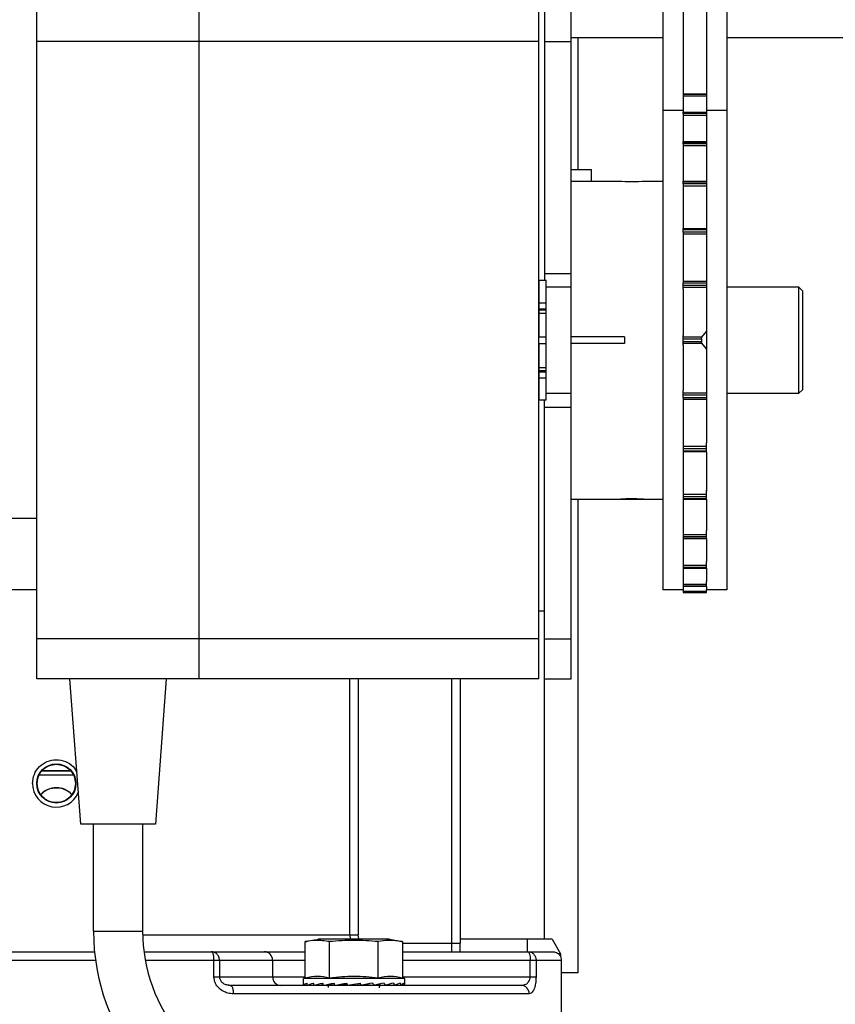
# Model space of a CAD drawing. Header units: inches. Extents: x 170 to 312, y 215 to 248.
# Tile 467 of 529: x 280.592 to 280.83, y 224.263 to 224.551. Entities that reach past the tile are written whole.
import ezdxf

# ---------------------------------------------------------------- set-up
doc = ezdxf.new("R2010")
doc.units = ezdxf.units.IN
doc.header["$LTSCALE"] = 0.25
doc.header["$MEASUREMENT"] = 0
doc.layers.add('ANNOTATIONS', color=1, linetype='Continuous')
doc.layers.add('MOTOR RH', color=7, linetype='Continuous')
doc.styles.add('ARIAL', font='arial.ttf', dxfattribs={"height": 0.09375})
doc.dimstyles.new('STANDARD$0', dxfattribs={"dimtxt": 0.09375, "dimasz": 0.09375, "dimexe": 0.03125, "dimexo": 0.046875, "dimgap": 0.09, "dimtad": 0, "dimtih": 1, "dimtoh": 1, "dimdec": 4, "dimzin": 0, "dimdsep": 46, "dimtxsty": 'ARIAL', "dimcen": 0.09, "dimadec": 0, "dimazin": 0, "dimtfac": 1, "dimtdec": 4, "dimtofl": 0, "dimtmove": 0, "dimatfit": 1, "dimfxl": 1, "dimtolj": 1, "dimtzin": 0, "dimarcsym": 0})

# ---------------------------------------------------------------- blocks, each defined once
blk = doc.blocks.new('*D226')
at = {"layer": 'ANNOTATIONS', "color": 0, "lineweight": -2, "transparency": 16777216}
for p, q in [((279.8725205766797, 223.8186622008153), (279.8725205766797, 225.2665192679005)), ((280.9577080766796, 224.6654394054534), (280.9577080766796, 225.2665192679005)), ((279.9662705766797, 225.2352692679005), (280.1797344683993, 225.2352692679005)), ((280.8639580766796, 225.2352692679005), (280.7499544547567, 225.2352692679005))]:
    blk.add_line(p, q, dxfattribs=at)
at = {"layer": 'ANNOTATIONS', "color": 0, "transparency": 16777216}
for points in [[(279.9662705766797, 225.2508942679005), (279.9662705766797, 225.2196442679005), (279.8725205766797, 225.2352692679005)], [(280.8639580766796, 225.2508942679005), (280.8639580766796, 225.2196442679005), (280.9577080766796, 225.2352692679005)]]:
    blk.add_solid(points, dxfattribs=at)
at = {"layer": 'defpoints', "color": 0, "transparency": 16777216}
for p in [(279.8725205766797, 225.2352692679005), (280.9577080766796, 224.6185644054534), (279.8725205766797, 223.7717872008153)]:
    blk.add_point(p, dxfattribs=at)
at = {"layer": 'ANNOTATIONS', "color": 0, "transparency": 16777216, "insert": (280.464844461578, 225.2352692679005), "char_height": 0.09375, "attachment_point": 5, "style": 'ARIAL'}
blk.add_mtext('\\A1;16 1/8"', dxfattribs=at)
blk = doc.blocks.new('*D227')
at = {"layer": 'ANNOTATIONS', "color": 0, "lineweight": -2, "transparency": 16777216}
for p, q in [((279.8725205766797, 223.8186622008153), (279.8725205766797, 225.5464032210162)), ((281.1925573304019, 225.1001155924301), (281.1925573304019, 225.5464032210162)), ((279.9662705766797, 225.5151532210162), (280.2474289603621, 225.5151532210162)), ((281.0988073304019, 225.5151532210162), (280.8176489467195, 225.5151532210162))]:
    blk.add_line(p, q, dxfattribs=at)
at = {"layer": 'ANNOTATIONS', "color": 0, "transparency": 16777216}
for points in [[(279.9662705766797, 225.5307782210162), (279.9662705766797, 225.4995282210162), (279.8725205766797, 225.5151532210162)], [(281.0988073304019, 225.5307782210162), (281.0988073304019, 225.4995282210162), (281.1925573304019, 225.5151532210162)]]:
    blk.add_solid(points, dxfattribs=at)
at = {"layer": 'defpoints', "color": 0, "transparency": 16777216}
for p in [(279.8725205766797, 225.5151532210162), (281.1925573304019, 225.0532405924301), (279.8725205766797, 223.7717872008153)]:
    blk.add_point(p, dxfattribs=at)
at = {"layer": 'ANNOTATIONS', "color": 0, "transparency": 16777216, "insert": (280.5325389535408, 225.5151532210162), "char_height": 0.09375, "attachment_point": 5, "style": 'ARIAL'}
blk.add_mtext('\\A1;18 1/2"', dxfattribs=at)

msp = doc.modelspace()

# ---------------------------------------------------------------- linework, layer by layer
at = {"layer": 'MOTOR RH'}
for p, q in [((280.7452333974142, 224.7934407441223), (280.7452333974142, 224.4743184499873)), ((280.7530458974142, 224.3577246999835), (280.7530458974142, 224.7340776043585)), ((280.7857546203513, 224.722724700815), (280.7857546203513, 224.5033078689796)), ((280.7926296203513, 224.722724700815), (280.7926296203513, 224.5033078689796)), ((280.7985671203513, 224.722724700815), (280.7985671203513, 224.3837491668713)), ((280.7798171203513, 224.668803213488), (280.7798171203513, 224.3837491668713)), ((280.5968249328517, 224.3577246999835), (280.5968249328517, 224.5558496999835)), ((280.6443249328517, 224.3577246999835), (280.6443249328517, 224.5558496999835)), ((280.7435749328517, 224.3577246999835), (280.7435749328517, 224.5558496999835)), ((280.7798171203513, 224.5452247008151), (280.7530458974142, 224.5452247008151)), ((280.7549580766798, 224.5452247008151), (280.7549580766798, 224.5067463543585)), ((280.9538018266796, 224.5452247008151), (280.7985671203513, 224.5452247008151)), ((280.7435749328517, 224.5441309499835), (280.5968249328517, 224.5441309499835)), ((280.7452333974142, 224.5441309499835), (280.7530458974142, 224.5441309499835)), ((280.7857546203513, 224.5288594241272), (280.7926296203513, 224.5288594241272)), ((280.7857546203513, 224.528847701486), (280.7926296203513, 224.528847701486)), ((280.7926296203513, 224.5286605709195), (280.7857546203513, 224.5286605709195)), ((280.7857546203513, 224.5282767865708), (280.7926296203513, 224.5282767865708)), ((280.7798171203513, 224.5240769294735), (280.7857546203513, 224.5240769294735)), ((280.7857476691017, 224.5231122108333), (280.7857476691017, 224.523477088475)), ((280.7857546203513, 224.5235246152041), (280.7926296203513, 224.5235246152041)), ((280.7857546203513, 224.523477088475), (280.7926296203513, 224.523477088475)), ((280.7926296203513, 224.5231122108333), (280.7857546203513, 224.5231122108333)), ((280.7857546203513, 224.5226555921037), (280.7926296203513, 224.5226555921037)), ((280.7926296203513, 224.5240769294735), (280.7985671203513, 224.5240769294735)), ((280.7926374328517, 224.523477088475), (280.7926374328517, 224.5231122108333)), ((280.7857476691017, 224.5148679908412), (280.7926374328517, 224.5148679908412)), ((280.7857476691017, 224.5142380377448), (280.7857476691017, 224.5148679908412)), ((280.7857476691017, 224.5147623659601), (280.7926374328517, 224.5147623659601)), ((280.7926374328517, 224.5142380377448), (280.7857476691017, 224.5142380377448)), ((280.7857476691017, 224.5142380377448), (280.7857476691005, 224.5137314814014)), ((280.7857476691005, 224.5137314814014), (280.7926374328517, 224.5137314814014)), ((280.7857476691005, 224.5137314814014), (280.7857476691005, 224.5137078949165)), ((280.7926374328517, 224.5148679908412), (280.7926374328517, 224.5137078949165)), ((280.7530458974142, 224.5067463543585), (280.7589833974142, 224.5067463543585)), ((280.7589833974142, 224.5033546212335), (280.7589833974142, 224.5067463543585)), ((280.7530458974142, 224.5033546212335), (280.7668755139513, 224.5033546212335)), ((280.7746396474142, 224.5033546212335), (280.7798171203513, 224.5033546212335)), ((280.7857476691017, 224.5033236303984), (280.7926374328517, 224.5033236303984)), ((280.7857476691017, 224.5024830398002), (280.7857476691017, 224.5033236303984)), ((280.7857476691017, 224.5031405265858), (280.7926374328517, 224.5031405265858)), ((280.7926374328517, 224.5024830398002), (280.7857476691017, 224.5024830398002)), ((280.7857476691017, 224.5024830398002), (280.7857476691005, 224.5019519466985)), ((280.7857476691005, 224.5019519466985), (280.7926374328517, 224.5019519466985)), ((280.7857476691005, 224.5019519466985), (280.7857476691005, 224.5015900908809)), ((280.7857546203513, 224.5015900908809), (280.7857546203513, 224.4894702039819)), ((280.7926296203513, 224.5015900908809), (280.7926296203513, 224.4894702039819)), ((280.7926374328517, 224.5033236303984), (280.7926374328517, 224.5015900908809)), ((280.7857476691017, 224.4894704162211), (280.7926374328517, 224.4894704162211)), ((280.7857476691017, 224.4884366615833), (280.7857476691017, 224.4894704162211)), ((280.7857476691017, 224.4891943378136), (280.7926374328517, 224.4891943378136)), ((280.7926374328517, 224.4884366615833), (280.7857476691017, 224.4884366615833)), ((280.7857476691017, 224.4884366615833), (280.7857476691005, 224.4879076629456)), ((280.7857476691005, 224.4879076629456), (280.7926374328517, 224.4879076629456)), ((280.7857476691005, 224.4879076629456), (280.7857476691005, 224.48733276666)), ((280.7857546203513, 224.48733276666), (280.7857546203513, 224.474188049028)), ((280.7926296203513, 224.48733276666), (280.7926296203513, 224.474188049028)), ((280.7926374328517, 224.4894704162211), (280.7926374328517, 224.48733276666)), ((280.7452333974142, 224.4763184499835), (280.7530458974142, 224.4763184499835)), ((280.7436686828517, 224.4743184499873), (280.7457624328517, 224.4743184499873)), ((280.7436686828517, 224.4577871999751), (280.7436686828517, 224.4743184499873)), ((280.7457624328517, 224.4392559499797), (280.7457624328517, 224.4743184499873)), ((280.7857476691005, 224.474188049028), (280.7857476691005, 224.4739936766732)), ((280.7926374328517, 224.4739936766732), (280.7857476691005, 224.4739936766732)), ((280.7857476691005, 224.4739936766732), (280.7857476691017, 224.473623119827)), ((280.7857476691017, 224.473623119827), (280.7926374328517, 224.473623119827)), ((280.7857476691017, 224.4716760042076), (280.7857476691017, 224.473623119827)), ((280.7926374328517, 224.4728032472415), (280.7857476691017, 224.4728032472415)), ((280.7926374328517, 224.474188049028), (280.7926374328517, 224.4716760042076)), ((280.7435749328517, 224.4714121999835), (280.7436686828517, 224.4714121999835)), ((280.7457624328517, 224.4724028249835), (280.7530458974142, 224.4724028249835)), ((280.7857476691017, 224.4723028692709), (280.7926374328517, 224.4723028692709)), ((280.7857546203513, 224.4716760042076), (280.7857546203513, 224.4581570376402)), ((280.7926296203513, 224.4716760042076), (280.7926296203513, 224.4421061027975)), ((280.7985671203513, 224.4724028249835), (280.8195124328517, 224.4724028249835)), ((280.8195124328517, 224.4724028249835), (280.8207624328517, 224.4711528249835)), ((280.8195124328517, 224.4724028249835), (280.8195124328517, 224.4411715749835)), ((280.8207624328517, 224.4424215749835), (280.8207624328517, 224.4711528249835)), ((280.7436686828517, 224.467743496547), (280.7457624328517, 224.467743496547)), ((280.7436686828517, 224.4659986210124), (280.7457624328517, 224.4659986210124)), ((280.7436686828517, 224.4656647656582), (280.7457624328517, 224.4656647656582)), ((280.7436686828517, 224.4647298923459), (280.7457624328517, 224.4647298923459)), ((280.7912689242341, 224.4576543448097), (280.7926374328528, 224.4593495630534)), ((280.7436686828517, 224.4577871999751), (280.7457624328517, 224.4577871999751)), ((280.7436686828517, 224.4557871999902), (280.7457624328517, 224.4557871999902)), ((280.7436686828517, 224.4392559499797), (280.7436686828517, 224.4557871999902)), ((280.7686708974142, 224.4577559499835), (280.7530458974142, 224.4577559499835)), ((280.7686708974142, 224.4558184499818), (280.7530458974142, 224.4558184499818)), ((280.7686708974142, 224.4577559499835), (280.7686708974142, 224.4558184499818)), ((280.7857476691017, 224.4554042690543), (280.7857476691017, 224.4581570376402)), ((280.7912689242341, 224.4576543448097), (280.7857476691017, 224.4576543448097)), ((280.7857476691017, 224.4572076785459), (280.7911641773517, 224.4572076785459)), ((280.7911641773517, 224.4563667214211), (280.7857476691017, 224.4563667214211)), ((280.7857476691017, 224.4559200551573), (280.7912689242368, 224.4559200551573)), ((280.7857546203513, 224.4554042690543), (280.7857546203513, 224.4421061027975)), ((280.7911641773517, 224.4572076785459), (280.7911641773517, 224.4563667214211)), ((280.7926374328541, 224.454224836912), (280.7912689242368, 224.4559200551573)), ((280.7436686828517, 224.4488445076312), (280.7457624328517, 224.4488445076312)), ((280.7436686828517, 224.4479096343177), (280.7457624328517, 224.4479096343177)), ((280.7436686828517, 224.4475757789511), (280.7457624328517, 224.4475757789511)), ((280.7436686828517, 224.44583090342), (280.7457624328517, 224.44583090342)), ((280.7436686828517, 224.4421621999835), (280.7435749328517, 224.4421621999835)), ((280.7530458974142, 224.4411715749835), (280.7457624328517, 224.4411715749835)), ((280.7857476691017, 224.4399512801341), (280.7857476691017, 224.4421061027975)), ((280.7926374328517, 224.441271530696), (280.7857476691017, 224.441271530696)), ((280.7926374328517, 224.4421061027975), (280.7926374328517, 224.4393075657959)), ((280.8195124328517, 224.4411715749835), (280.7985671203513, 224.4411715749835)), ((280.8207624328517, 224.4424215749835), (280.8195124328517, 224.4411715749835)), ((280.7457624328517, 224.4392559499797), (280.7436686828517, 224.4392559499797)), ((280.7452333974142, 224.2816297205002), (280.7452333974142, 224.4392559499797)), ((280.7857476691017, 224.4407711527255), (280.7926374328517, 224.4407711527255)), ((280.7926374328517, 224.4399512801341), (280.7857476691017, 224.4399512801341)), ((280.7857476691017, 224.4399512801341), (280.7857476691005, 224.439580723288)), ((280.7857476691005, 224.439580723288), (280.7926374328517, 224.439580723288)), ((280.7857476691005, 224.439580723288), (280.7857476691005, 224.4393075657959)), ((280.7857546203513, 224.4393075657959), (280.7857546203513, 224.4267832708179)), ((280.7926296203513, 224.4393075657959), (280.7926296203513, 224.4267832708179)), ((280.7452333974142, 224.4372559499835), (280.7530458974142, 224.4372559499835)), ((280.7857476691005, 224.4267832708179), (280.7857476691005, 224.4256667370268)), ((280.7926374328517, 224.4241039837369), (280.7926374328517, 224.4267832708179)), ((280.7926374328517, 224.4256667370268), (280.7857476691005, 224.4256667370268)), ((280.7857476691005, 224.4256667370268), (280.7857476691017, 224.4251377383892)), ((280.7857476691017, 224.4251377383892), (280.7926374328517, 224.4251377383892)), ((280.7857476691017, 224.4251377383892), (280.7857476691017, 224.4241039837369)), ((280.7926374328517, 224.4243800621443), (280.7857476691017, 224.4243800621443)), ((280.7926374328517, 224.4241039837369), (280.7857476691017, 224.4241039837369)), ((280.7857546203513, 224.4241041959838), (280.7857546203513, 224.412603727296)), ((280.7926296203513, 224.4241041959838), (280.7926296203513, 224.412603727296)), ((280.7857476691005, 224.4129083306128), (280.7857476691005, 224.4116224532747)), ((280.7926374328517, 224.4102507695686), (280.7926374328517, 224.4129083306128)), ((280.7668755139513, 224.4102197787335), (280.7530458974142, 224.4102197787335)), ((280.7549580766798, 224.4102197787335), (280.7549580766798, 224.2717872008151)), ((280.7742232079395, 224.4102197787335), (280.7672333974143, 224.4102197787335)), ((280.7798171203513, 224.4102197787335), (280.7746396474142, 224.4102197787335)), ((280.7926374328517, 224.4116224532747), (280.7857476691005, 224.4116224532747)), ((280.7857476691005, 224.4116224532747), (280.7857476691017, 224.411091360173)), ((280.7857476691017, 224.411091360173), (280.7926374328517, 224.411091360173)), ((280.7857476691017, 224.411091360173), (280.7857476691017, 224.4102507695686)), ((280.7926374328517, 224.4104338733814), (280.7857476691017, 224.4104338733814)), ((280.7926374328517, 224.4102507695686), (280.7857476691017, 224.4102507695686)), ((280.7857546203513, 224.4102665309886), (280.7857546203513, 224.4011462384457)), ((280.7926296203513, 224.4102665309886), (280.7926296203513, 224.4011462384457)), ((280.7857476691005, 224.4011462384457), (280.7857476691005, 224.3998429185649)), ((280.7926374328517, 224.3987064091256), (280.7926374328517, 224.4011462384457)), ((280.7926374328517, 224.3998429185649), (280.7857476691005, 224.3998429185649)), ((280.7857476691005, 224.3998429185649), (280.7857476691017, 224.3993363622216)), ((280.7857476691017, 224.3993363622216), (280.7926374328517, 224.3993363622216)), ((280.7857476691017, 224.3993363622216), (280.7857476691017, 224.3987064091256)), ((280.7926374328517, 224.3988120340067), (280.7857476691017, 224.3988120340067)), ((280.7926374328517, 224.3987064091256), (280.7857476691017, 224.3987064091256)), ((280.7857546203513, 224.3987616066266), (280.7857546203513, 224.3920799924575)), ((280.7926296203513, 224.3987616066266), (280.7926296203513, 224.3920799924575)), ((280.7857476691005, 224.3920799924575), (280.7857476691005, 224.3909188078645)), ((280.7926374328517, 224.3900497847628), (280.7926374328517, 224.3920799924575)), ((280.7926374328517, 224.3909188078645), (280.7857476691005, 224.3909188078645)), ((280.7857476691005, 224.3909188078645), (280.7857476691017, 224.3904621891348)), ((280.7857476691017, 224.3904621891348), (280.7926374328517, 224.3904621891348)), ((280.7857476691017, 224.3904621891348), (280.7857476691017, 224.3900497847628)), ((280.7926374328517, 224.390097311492), (280.7857476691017, 224.390097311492)), ((280.7926374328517, 224.3900497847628), (280.7857476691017, 224.3900497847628)), ((280.7857546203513, 224.3901663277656), (280.7857546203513, 224.3861830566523)), ((280.7926296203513, 224.3901663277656), (280.7926296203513, 224.3861830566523)), ((280.5968249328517, 224.3837458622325), (280.5459223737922, 224.3837458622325)), ((280.7857476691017, 224.3837491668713), (280.7798171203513, 224.3837491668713)), ((280.7857476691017, 224.3861830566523), (280.7857476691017, 224.3847149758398)), ((280.7926374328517, 224.385297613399), (280.7857476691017, 224.385297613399)), ((280.7857476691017, 224.3849138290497), (280.7926374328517, 224.3849138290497)), ((280.7926374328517, 224.384726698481), (280.7857476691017, 224.384726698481)), ((280.7926374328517, 224.3847149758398), (280.7857476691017, 224.3847149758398)), ((280.7857476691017, 224.3837922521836), (280.7857476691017, 224.3829694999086)), ((280.7857546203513, 224.3847149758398), (280.7857546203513, 224.3837922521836)), ((280.7926296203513, 224.3847149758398), (280.7926296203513, 224.3837922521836)), ((280.7926374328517, 224.3847149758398), (280.7926374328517, 224.3861830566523)), ((280.7926374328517, 224.3829694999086), (280.7926374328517, 224.3837922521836)), ((280.7985671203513, 224.3837491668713), (280.7926374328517, 224.3837491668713)), ((280.7926374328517, 224.3832612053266), (280.7857476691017, 224.3832612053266)), ((280.7857476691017, 224.3829694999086), (280.7926374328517, 224.3829694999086)), ((280.7926374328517, 224.3829683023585), (280.7857476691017, 224.3829683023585)), ((280.7435749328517, 224.3775958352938), (280.7452333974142, 224.3776247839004)), ((280.7435749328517, 224.3694434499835), (280.5968249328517, 224.3694434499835)), ((280.7452333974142, 224.3694434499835), (280.7530458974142, 224.3694434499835)), ((280.7435749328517, 224.3577246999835), (280.5968249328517, 224.3577246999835)), ((280.6096374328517, 224.3152246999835), (280.6065124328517, 224.3577246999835)), ((280.6346374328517, 224.3577246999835), (280.6315124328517, 224.3152246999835)), ((280.6883393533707, 224.2828600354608), (280.6883393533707, 224.3577246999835)), ((280.6907914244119, 224.3577246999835), (280.6907914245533, 224.2828600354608)), ((280.7181664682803, 224.2779387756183), (280.7181664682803, 224.3577246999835)), ((280.7206270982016, 224.3577246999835), (280.7206270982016, 224.2803994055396)), ((280.7452333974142, 224.3577246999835), (280.7530458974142, 224.3577246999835)), ((280.6067036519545, 224.3308420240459), (280.5982801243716, 224.3308421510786)), ((280.5983605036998, 224.3308426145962), (280.6025174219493, 224.3308425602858)), ((280.6025174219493, 224.3308425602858), (280.6067325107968, 224.3308424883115)), ((280.6315124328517, 224.3152246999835), (280.6096374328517, 224.3152246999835)), ((280.6133874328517, 224.2839746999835), (280.6133874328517, 224.3152246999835)), ((280.6277624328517, 224.3152246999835), (280.6277624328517, 224.2839746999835)), ((280.6133874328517, 224.2839746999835), (280.6277624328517, 224.2839746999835)), ((280.627775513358, 224.2828600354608), (280.6907914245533, 224.2828600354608)), ((280.6885881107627, 224.2815696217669), (280.6883393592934, 224.282860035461)), ((280.6753059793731, 224.2702140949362), (280.6753059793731, 224.2808873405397)), ((280.6999701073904, 224.2815696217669), (280.6790547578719, 224.2815696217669)), ((280.6824092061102, 224.2702140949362), (280.6824092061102, 224.2808873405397)), ((280.6966156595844, 224.2702140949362), (280.6966156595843, 224.2808873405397)), ((280.7037188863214, 224.2808873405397), (280.7037188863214, 224.2702140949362)), ((280.7037188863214, 224.2803994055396), (280.7206270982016, 224.2803994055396)), ((280.7474479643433, 224.2816297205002), (280.7206270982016, 224.2816297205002)), ((280.7403121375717, 224.2779387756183), (280.7403121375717, 224.2816297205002)), ((280.7474479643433, 224.2816297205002), (280.7499294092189, 224.2773317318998)), ((280.6478457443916, 224.2779387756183), (280.6633677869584, 224.2779387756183)), ((280.7037188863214, 224.2779387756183), (280.7404360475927, 224.2779387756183)), ((280.7499294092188, 224.2773317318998), (280.7493567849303, 224.2773317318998)), ((280.7499294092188, 224.2773317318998), (280.7498859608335, 224.2765026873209)), ((280.5564196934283, 224.2754781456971), (280.6139735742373, 224.2754781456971)), ((280.6285285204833, 224.2754781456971), (280.648614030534, 224.2754781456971)), ((280.648614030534, 224.2705568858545), (280.648614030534, 224.2754781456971)), ((280.6502225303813, 224.2754781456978), (280.6502225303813, 224.2705568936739)), ((280.6502225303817, 224.2754781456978), (280.6753059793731, 224.2754781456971)), ((280.6657445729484, 224.2754781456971), (280.6657445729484, 224.2705568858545)), ((280.7037188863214, 224.2754781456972), (280.7410729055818, 224.2754781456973)), ((280.7410729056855, 224.2705568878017), (280.7410729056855, 224.2754781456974)), ((280.7427736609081, 224.2754781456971), (280.7427736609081, 224.2705568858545)), ((280.7427736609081, 224.2754781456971), (280.7501546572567, 224.2754781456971)), ((280.7501546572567, 224.2754781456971), (280.7501546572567, 224.2594840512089)), ((280.7549580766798, 224.2717872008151), (280.7501546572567, 224.2717872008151)), ((280.648614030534, 224.2705568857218), (280.6753059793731, 224.2705568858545)), ((280.6528533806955, 224.2681413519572), (280.6537875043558, 224.2679244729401)), ((280.6528732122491, 224.2682239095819), (280.6534704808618, 224.2680962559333)), ((280.6747486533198, 224.2700647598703), (280.6753059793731, 224.2702140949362)), ((280.6747486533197, 224.2684422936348), (280.6747486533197, 224.2700647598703)), ((280.7042762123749, 224.2700647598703), (280.6747486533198, 224.2700647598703)), ((280.6748800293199, 224.2681102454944), (280.6758832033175, 224.2681541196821)), ((280.6758872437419, 224.2681102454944), (280.677810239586, 224.2681975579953)), ((280.6778229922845, 224.2681102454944), (280.6805292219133, 224.2682477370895)), ((280.6805553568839, 224.2681102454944), (280.6838525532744, 224.2683163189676)), ((280.6831132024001, 224.2682572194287), (280.6831824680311, 224.2682744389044)), ((280.6831597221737, 224.2682730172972), (280.6831132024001, 224.2682572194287)), ((280.6838981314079, 224.2681102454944), (280.6871561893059, 224.2684004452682)), ((280.6864256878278, 224.2682572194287), (280.6875405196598, 224.2684601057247)), ((280.6871561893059, 224.2684004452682), (280.6864256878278, 224.2682572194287)), ((280.6876235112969, 224.2681102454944), (280.6913233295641, 224.268760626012)), ((280.6905652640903, 224.2682572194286), (280.6914087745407, 224.2684004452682)), ((280.6913233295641, 224.268760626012), (280.6914776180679, 224.2681102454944)), ((280.6934139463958, 224.2684004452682), (280.6925991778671, 224.2682572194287)), ((280.6934015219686, 224.2684546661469), (280.6934139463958, 224.2684004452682)), ((280.6934139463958, 224.2684004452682), (280.6951978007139, 224.2681102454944)), ((280.6962247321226, 224.2683083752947), (280.6985305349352, 224.2681102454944)), ((280.6975094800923, 224.2681702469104), (280.6984695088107, 224.2681102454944)), ((280.6990234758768, 224.268220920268), (280.70120187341, 224.268110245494)), ((280.6991112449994, 224.2682410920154), (280.7012487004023, 224.2681102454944)), ((280.7015018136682, 224.2681845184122), (280.7031376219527, 224.2681102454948)), ((280.7015284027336, 224.2681925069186), (280.7031670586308, 224.2681102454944)), ((280.7032506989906, 224.2681493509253), (280.7041448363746, 224.2681102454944)), ((280.7032539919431, 224.2681509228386), (280.7041548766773, 224.2681102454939)), ((280.7037188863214, 224.2705568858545), (280.7427736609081, 224.2705568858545)), ((280.7037188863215, 224.2702140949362), (280.7042762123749, 224.2700647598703)), ((280.7042762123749, 224.2700647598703), (280.7042762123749, 224.2684422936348)), ((280.7384585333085, 224.2680962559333), (280.7389244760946, 224.2681711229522)), ((280.6537883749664, 224.2679234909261), (280.6534704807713, 224.2680962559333)), ((280.7407626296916, 224.2656356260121), (280.6543341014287, 224.2656356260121)), ((280.6748699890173, 224.2681102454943), (280.6748800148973, 224.2681106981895)), ((280.6758578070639, 224.2681102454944), (280.6758871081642, 224.2681117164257)), ((280.6777761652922, 224.2681102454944), (280.677822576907, 224.2681130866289)), ((280.6804943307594, 224.2681102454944), (280.6805543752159, 224.2681154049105))]:
    msp.add_line(p, q, dxfattribs=at)
at = {"layer": 'MOTOR RH', "flags": 128}
msp.add_lwpolyline([(280.6075169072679, 224.3296116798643), (280.6063501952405, 224.3296116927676), (280.6025174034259, 224.3296117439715), (280.5986846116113, 224.329611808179), (280.5974504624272, 224.3296118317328)], dxfattribs=at)
at = {"layer": 'MOTOR RH'}
msp.add_circle((280.6025168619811, 224.3271513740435), 0.005720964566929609, dxfattribs=at)
for centre, radius, start, end in [((280.7707335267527, 224.5498330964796), 0.04664232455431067, 265.255367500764, 274.803934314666), ((280.6025082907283, 224.327139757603), 0.006942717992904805, 179.9041336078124, 338.1325180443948), ((280.6025172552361, 224.3197691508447), 0.006151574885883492, 43.05197515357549, 137.11394036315), ((280.6752624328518, 224.2839746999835), 0.06187500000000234, 180, 258.935007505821), ((280.6752624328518, 224.2839746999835), 0.04750000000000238, 180, 258.935007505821), ((280.6633251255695, 224.2755193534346), 0.002419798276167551, 359.0242395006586, 88.98981489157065), ((280.6681640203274, 224.270515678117), 0.002419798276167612, 179.0242395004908, 268.9898148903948), ((280.7383776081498, 224.2657114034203), 0.002386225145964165, 358.1801986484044, 88.05652055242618)]:
    msp.add_arc(centre, radius, start, end, dxfattribs=at)
at = {"layer": 'MOTOR RH', "extrusion": (0, 0, -1)}
for centre, major_axis, ratio, start_param, end_param in [((280.6895124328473, 224.2684422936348), (-0.01476377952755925, 0), 0.1757871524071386, 6.154890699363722, 6.40615304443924), ((280.6895124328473, 224.2763941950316), (0, 0.06223454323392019), 0.2372280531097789, 4.578884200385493, 4.58942124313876), ((280.6895124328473, 224.2684422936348), (-0.01476331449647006, -0.0006915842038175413), 0.1694362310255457, 0.1414418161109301, 0.3927041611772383), ((280.6895124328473, 224.2763941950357), (-0.004031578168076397, 0.06222774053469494), 0.2282368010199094, 4.59367000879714, 4.604207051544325), ((280.6895124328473, 224.2684422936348), (-0.0147624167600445, -0.001328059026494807), 0.1510418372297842, 0.4088913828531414, 0.6601537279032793), ((280.6895124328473, 224.2684422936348), (-0.01476241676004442, 0.001328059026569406), 0.1510418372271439, 5.617704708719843, 5.649603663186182), ((280.6895124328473, 224.2763941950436), (-0.007699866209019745, 0.06221501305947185), 0.202473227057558, 4.603937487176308, 4.614474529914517), ((280.6895124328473, 224.2684422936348), (-0.01476201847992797, -0.001863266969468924), 0.1223802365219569, 0.672549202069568, 0.9238115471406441), ((280.6895124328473, 224.2684422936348), (-0.01476201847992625, 0.001863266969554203), 0.1223802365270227, 5.354046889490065, 5.404737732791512), ((280.6895124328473, 224.2763941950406), (-0.01072885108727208, 0.0622099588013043), 0.1630291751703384, 4.606993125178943, 4.617530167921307), ((280.6895124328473, 224.2684422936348), (-0.01476249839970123, -0.002264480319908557), 0.08588791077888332, 0.9320768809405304, 1.183339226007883), ((280.6895124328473, 224.2763941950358), (-0.0129570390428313, 0.06221708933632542), 0.1137473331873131, 4.602568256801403, 4.613105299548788), ((280.6895124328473, 224.2684422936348), (-0.01476336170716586, -0.002511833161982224), 0.04421959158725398, 1.188225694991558, 1.439488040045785), ((280.6895124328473, 224.27639419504), (-0.01431068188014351, 0.06222894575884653), 0.05832561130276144, 4.592296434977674, 4.602833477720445), ((280.6895124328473, 224.2684422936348), (-0.01476336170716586, -0.002511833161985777), 0.04421959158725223, 4.335145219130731, 4.586407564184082), ((280.6895124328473, 224.27639419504), (-0.01431068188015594, 0.06222894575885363), 0.05832561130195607, 1.707176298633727, 1.717713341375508), ((280.6895124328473, 224.2684422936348), (-0.01476249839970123, -0.002264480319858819), 0.08588791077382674, 4.078996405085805, 4.330258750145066), ((280.6895124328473, 224.2763941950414), (-0.01295703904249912, 0.06221708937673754), 0.1137473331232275, 1.717448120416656, 1.727985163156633), ((280.6895124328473, 224.2684422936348), (-0.01476201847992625, -0.001863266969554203), 0.1223802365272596, 3.819468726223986, 4.070731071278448), ((280.6895124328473, 224.276394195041), (-0.01072885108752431, 0.06220995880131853), 0.1630291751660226, 1.721872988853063, 1.732410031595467), ((280.6895124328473, 224.2684422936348), (-0.01476241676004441, -0.001328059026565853), 0.1510418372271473, 3.555810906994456, 3.807073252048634), ((280.6895124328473, 224.2763941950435), (-0.007699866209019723, 0.06221501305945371), 0.202473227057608, 1.718817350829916, 1.729354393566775), ((280.6895124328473, 224.2684422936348), (-0.01476331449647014, -0.0006915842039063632), 0.1694362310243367, 3.288361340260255, 3.539623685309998), ((280.6895124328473, 224.2763941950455), (-0.004031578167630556, 0.06222774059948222), 0.2282368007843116, 1.708549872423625, 1.719086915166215), ((280.6895124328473, 224.2684422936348), (-0.01476377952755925, 0), 0.175787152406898, 3.141592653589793, 3.269887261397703)]:
    msp.add_ellipse(centre, major_axis=major_axis, ratio=ratio, start_param=start_param, end_param=end_param, dxfattribs=at)
at = {"layer": 'MOTOR RH'}
for points, knots in [([(280.7911641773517, 224.4572076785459), (280.7911659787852, 224.4572605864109), (280.7911695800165, 224.4573663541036), (280.7911975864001, 224.4575069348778), (280.7912326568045, 224.4576028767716), (280.7912590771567, 224.4576403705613), (280.7912689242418, 224.4576543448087)], [0, 0, 0, 0, 0.2753237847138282, 0.5503975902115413, 0.8324294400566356, 0.9999999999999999, 0.9999999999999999, 0.9999999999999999, 0.9999999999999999]), ([(280.7912689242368, 224.4559200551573), (280.7912513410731, 224.4559476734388), (280.791216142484, 224.456002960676), (280.7911799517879, 224.4561433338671), (280.7911654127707, 224.4562723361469), (280.7911644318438, 224.456347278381), (280.7911641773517, 224.4563667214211)], [0, 0, 0, 0, 0.3037403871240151, 0.6080380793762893, 0.8983092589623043, 1, 1, 1, 1]), ([(280.7746396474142, 224.4102197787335), (280.7745966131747, 224.4102234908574), (280.7745105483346, 224.4102309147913), (280.7738398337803, 224.4102825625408), (280.7728508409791, 224.4103401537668), (280.771613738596, 224.4103817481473), (280.7702799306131, 224.4103880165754), (280.7690008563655, 224.4103568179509), (280.7679080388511, 224.4103009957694), (280.7671619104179, 224.410247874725), (280.7668063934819, 224.4102180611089), (280.766861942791, 224.4102226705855), (280.7668755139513, 224.4102237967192)], [0, 0, 0, 0, 0.107114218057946, 0.2142193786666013, 0.321559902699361, 0.4290573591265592, 0.5362978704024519, 0.6432683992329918, 0.7503771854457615, 0.8578162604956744, 0.9652633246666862, 1, 1, 1, 1]), ([(280.5968249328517, 224.4046612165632), (280.5935665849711, 224.4046612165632), (280.5851439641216, 224.4046612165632), (280.5720333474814, 224.4046612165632), (280.5579030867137, 224.4046612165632), (280.5497782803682, 224.4046612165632), (280.5457158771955, 224.4046612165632)], [0, 0, 0, 0, 0.1737677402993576, 0.4491784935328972, 0.7245892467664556, 1, 1, 1, 1]), ([(280.5955655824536, 224.3271513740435), (280.5956700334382, 224.3280611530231), (280.5958789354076, 224.3298807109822), (280.5974869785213, 224.3321948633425), (280.5997825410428, 224.3337398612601), (280.6025231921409, 224.3342868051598), (280.6052258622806, 224.3337288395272), (280.6074112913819, 224.3323775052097), (280.6081916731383, 224.3310125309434), (280.6085186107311, 224.3304406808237)], [0, 0, 0, 0, 0.148787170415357, 0.2975743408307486, 0.4463615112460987, 0.5951486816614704, 0.7439358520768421, 0.892723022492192, 1, 1, 1, 1]), ([(280.5969056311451, 224.3271513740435), (280.5969903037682, 224.3278877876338), (280.5971594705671, 224.3293590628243), (280.5984573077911, 224.3312128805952), (280.6003104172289, 224.3325100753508), (280.6017809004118, 224.3326790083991), (280.6025168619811, 224.3327635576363)], [0, 0, 0, 0, 0.2503308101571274, 0.5001340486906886, 0.7498222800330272, 0.9999999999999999, 0.9999999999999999, 0.9999999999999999, 0.9999999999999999]), ([(280.6025168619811, 224.3327635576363), (280.6032534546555, 224.3326836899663), (280.6042365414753, 224.3325770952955), (280.6055510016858, 224.3319129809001), (280.6067164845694, 224.3310197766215), (280.6078753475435, 224.32935520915), (280.6080437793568, 224.3278865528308), (280.6081280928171, 224.3271513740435)], [0, 0, 0, 0, 0.2500023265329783, 0.3336633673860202, 0.5005103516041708, 0.7499658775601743, 1, 1, 1, 1]), ([(280.6025168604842, 224.3215372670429), (280.6017812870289, 224.3216217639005), (280.6003103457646, 224.3217907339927), (280.5984571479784, 224.323088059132), (280.5971592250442, 224.3249417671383), (280.5969901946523, 224.326414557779), (280.5969056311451, 224.3271513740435)], [0, 0, 0, 0, 0.2498310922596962, 0.4995923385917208, 0.749653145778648, 1, 1, 1, 1]), ([(280.5980643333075, 224.3239071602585), (280.5983854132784, 224.3242494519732), (280.5991875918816, 224.3251046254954), (280.6007953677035, 224.3257596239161), (280.6026747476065, 224.326009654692), (280.6045077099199, 224.3256855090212), (280.6060683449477, 224.324943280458), (280.6067294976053, 224.3241711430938), (280.6069632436, 224.3238981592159)], [0, 0, 0, 0, 0.140068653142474, 0.3499442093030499, 0.4998873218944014, 0.696409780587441, 0.8926677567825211, 1, 1, 1, 1]), ([(280.6081280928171, 224.3271513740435), (280.6080435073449, 224.3264144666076), (280.6078744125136, 224.3249413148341), (280.6065760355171, 224.3230874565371), (280.6047226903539, 224.3217905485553), (280.6032521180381, 224.3216216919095), (280.6025168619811, 224.3215372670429)], [0, 0, 0, 0, 0.2503776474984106, 0.5005299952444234, 0.7502752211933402, 0.9999999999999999, 0.9999999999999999, 0.9999999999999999, 0.9999999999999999]), ([(280.6912132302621, 224.2815696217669), (280.6911277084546, 224.2816824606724), (280.6908461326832, 224.2820539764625), (280.6908138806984, 224.2825291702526), (280.6907914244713, 224.2828600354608)], [0, 0, 0, 0, 0.3037257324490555, 0.9999999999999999, 0.9999999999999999, 0.9999999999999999, 0.9999999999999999]), ([(280.6751615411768, 224.2808567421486), (280.6759126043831, 224.281010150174), (280.6772537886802, 224.2812840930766), (280.6786058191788, 224.281497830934), (280.6792007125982, 224.2815918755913)], [0, 0, 0, 0, 0.559999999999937, 1, 1, 1, 1]), ([(280.6824092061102, 224.2808873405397), (280.6810387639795, 224.2810918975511), (280.6786695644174, 224.2814455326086), (280.6763034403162, 224.2810528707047), (280.6753059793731, 224.2808873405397)], [0, 0, 0, 0, 0.5784409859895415, 1, 1, 1, 1]), ([(280.7037188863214, 224.2808873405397), (280.7023484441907, 224.2810918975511), (280.6999792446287, 224.2814455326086), (280.6976131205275, 224.2810528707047), (280.6966156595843, 224.2808873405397)], [0, 0, 0, 0, 0.5784409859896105, 1, 1, 1, 1]), ([(280.6998241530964, 224.2815918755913), (280.7005811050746, 224.2814708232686), (280.7019328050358, 224.2812546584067), (280.703273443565, 224.2809783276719), (280.7038633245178, 224.2808567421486)], [0, 0, 0, 0, 0.5599999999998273, 1, 1, 1, 1]), ([(280.5571879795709, 224.2779387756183), (280.5621022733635, 224.2779387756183), (280.57193393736, 224.2779387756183), (280.5871544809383, 224.2779387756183), (280.6011793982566, 224.2779387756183), (280.6100570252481, 224.2779387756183), (280.6138251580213, 224.2779387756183)], [0, 0, 0, 0, 0.2675275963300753, 0.5352226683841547, 0.8027240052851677, 1, 1, 1, 1]), ([(280.6283467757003, 224.2779387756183), (280.6299100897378, 224.2779387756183), (280.6365411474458, 224.2779387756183), (280.6429487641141, 224.2779387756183), (280.6478457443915, 224.2779387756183)], [0, 0, 0, 0, 0.2357563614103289, 1, 1, 1, 1]), ([(280.648614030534, 224.2754781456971), (280.6486037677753, 224.2757876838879), (280.6485879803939, 224.2762638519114), (280.6484921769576, 224.2768367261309), (280.6483930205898, 224.2772309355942), (280.6482699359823, 224.2775485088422), (280.6480910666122, 224.277855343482), (280.6479423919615, 224.2779059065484), (280.6478457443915, 224.2779387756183)], [0, 0, 0, 0, 0.2394568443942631, 0.3683606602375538, 0.4999999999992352, 0.6316393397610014, 0.7605431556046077, 1, 1, 1, 1]), ([(280.6633677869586, 224.2779387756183), (280.6641574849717, 224.2779387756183), (280.6657368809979, 224.2779387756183), (280.6699401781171, 224.2779387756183), (280.6735951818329, 224.2779387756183), (280.6753059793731, 224.2779387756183)], [0, 0, 0, 0, 0.3472286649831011, 0.694457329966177, 1, 1, 1, 1]), ([(280.7404360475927, 224.2779387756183), (280.7407301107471, 224.2779059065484), (280.7411824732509, 224.277855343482), (280.7417267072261, 224.2775485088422), (280.7421012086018, 224.2772309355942), (280.7424029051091, 224.2768367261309), (280.7426943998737, 224.2762638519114), (280.7427424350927, 224.2757876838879), (280.7427736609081, 224.2754781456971)], [0, 0, 0, 0, 0.2394568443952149, 0.3683606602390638, 0.5000000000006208, 0.6316393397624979, 0.7605431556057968, 1, 1, 1, 1]), ([(280.7404360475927, 224.2779387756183), (280.7418803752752, 224.2779387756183), (280.7447699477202, 224.2779387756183), (280.7472073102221, 224.2779387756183), (280.7475318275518, 224.2779387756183), (280.7476940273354, 224.2779387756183)], [0, 0, 0, 0, 0.3332729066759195, 0.6667574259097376, 1, 1, 1, 1]), ([(280.7476940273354, 224.2779387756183), (280.7479317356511, 224.2779186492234), (280.7484256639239, 224.2778768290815), (280.7491192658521, 224.2775324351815), (280.7497172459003, 224.2769604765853), (280.7501173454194, 224.276189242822), (280.7501396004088, 224.2756081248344), (280.7501502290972, 224.2753305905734)], [0, 0, 0, 0, 0.1779670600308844, 0.369793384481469, 0.567182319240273, 0.7932920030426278, 1, 1, 1, 1]), ([(280.6543341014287, 224.2656356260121), (280.6537650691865, 224.2656766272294), (280.6527277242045, 224.2657513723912), (280.6511164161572, 224.2663892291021), (280.6497766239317, 224.2674218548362), (280.6488003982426, 224.2689319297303), (280.6486768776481, 224.2700089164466), (280.648614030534, 224.2705568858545)], [0, 0, 0, 0, 0.2105791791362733, 0.3838855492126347, 0.6274475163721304, 0.8104457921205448, 1, 1, 1, 1]), ([(280.6502225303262, 224.2705568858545), (280.6502304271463, 224.2704278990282), (280.6502466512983, 224.2701628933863), (280.650424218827, 224.2696263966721), (280.6509034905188, 224.2689615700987), (280.6517787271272, 224.2683551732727), (280.6524950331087, 224.2682692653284), (280.6528732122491, 224.2682239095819)], [0, 0, 0, 0, 0.08589759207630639, 0.1764780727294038, 0.3821815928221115, 0.6738181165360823, 0.9999999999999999, 0.9999999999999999, 0.9999999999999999, 0.9999999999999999]), ([(280.6824092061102, 224.2702140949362), (280.6812367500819, 224.2704674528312), (280.6788691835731, 224.2709790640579), (280.676501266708, 224.2704707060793), (280.6753059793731, 224.2702140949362)], [0, 0, 0, 0, 0.4952156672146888, 1, 1, 1, 1]), ([(280.6966156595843, 224.2702140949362), (280.6942707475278, 224.2704674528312), (280.6895356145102, 224.2709790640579), (280.6847997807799, 224.2704707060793), (280.6824092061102, 224.2702140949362)], [0, 0, 0, 0, 0.4952156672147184, 0.9999999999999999, 0.9999999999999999, 0.9999999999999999, 0.9999999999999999]), ([(280.7037188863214, 224.2702140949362), (280.7025464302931, 224.2704674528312), (280.7001788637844, 224.2709790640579), (280.6978109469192, 224.2704707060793), (280.6966156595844, 224.2702140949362)], [0, 0, 0, 0, 0.4952156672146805, 1, 1, 1, 1]), ([(280.7384585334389, 224.2680962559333), (280.7389405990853, 224.2681565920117), (280.7397035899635, 224.2682520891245), (280.7405459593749, 224.2689579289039), (280.7409160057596, 224.2696266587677), (280.7410538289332, 224.2701628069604), (280.7410666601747, 224.2704278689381), (280.7410729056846, 224.2705568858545)], [0, 0, 0, 0, 0.4261691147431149, 0.6745204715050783, 0.8496999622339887, 0.9268425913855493, 1, 1, 1, 1]), ([(280.7427736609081, 224.2705568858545), (280.7427530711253, 224.2700088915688), (280.7427126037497, 224.2689318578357), (280.7423882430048, 224.2674217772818), (280.7419292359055, 224.2663891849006), (280.7413581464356, 224.2657513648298), (280.7409735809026, 224.265676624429), (280.7407626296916, 224.2656356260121)], [0, 0, 0, 0, 0.1895627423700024, 0.3725686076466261, 0.6161257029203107, 0.7894279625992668, 1, 1, 1, 1]), ([(280.6543341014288, 224.2656356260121), (280.6543225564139, 224.2659450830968), (280.6543047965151, 224.2664211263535), (280.6541971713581, 224.2669946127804), (280.6540854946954, 224.2673868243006), (280.6539479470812, 224.2677118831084), (280.6538411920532, 224.26785345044), (280.6537883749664, 224.2679234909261)], [0, 0, 0, 0, 0.3148497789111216, 0.4843389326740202, 0.6574248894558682, 0.8305108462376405, 1, 1, 1, 1]), ([(280.6821303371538, 224.2674740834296), (280.6821273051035, 224.2675249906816), (280.6821209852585, 224.267631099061), (280.6820587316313, 224.2677847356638), (280.6819562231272, 224.2679219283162), (280.6818190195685, 224.2680244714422), (280.6816675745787, 224.2680857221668), (280.681563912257, 224.2680928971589), (280.6815153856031, 224.2680962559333)], [0, 0, 0, 0, 0.1568376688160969, 0.3269041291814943, 0.5035783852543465, 0.6802526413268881, 0.8503191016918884, 1, 1, 1, 1]), ([(280.6975094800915, 224.2680962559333), (280.6974609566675, 224.2680928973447), (280.6973573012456, 224.2680857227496), (280.6972057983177, 224.2680244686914), (280.6970688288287, 224.2679219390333), (280.6969654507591, 224.267784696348), (280.696906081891, 224.2676308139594), (280.6968869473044, 224.2674771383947), (280.6969039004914, 224.2673806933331), (280.6969119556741, 224.2673348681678)], [0, 0, 0, 0, 0.1307696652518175, 0.2793493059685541, 0.4337018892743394, 0.5880544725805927, 0.736634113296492, 0.8748636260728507, 1, 1, 1, 1])]:
    msp.add_open_spline(points, degree=3, knots=knots, dxfattribs=at)
for points in [[(280.6966156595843, 224.2808873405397), (280.6942479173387, 224.2810739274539), (280.6895124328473, 224.2814471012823), (280.6847769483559, 224.2810739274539), (280.6824092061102, 224.2808873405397)], [(280.7206270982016, 224.2779387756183), (280.7206270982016, 224.278327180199), (280.7206270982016, 224.2791039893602), (280.7206270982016, 224.2799676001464), (280.7206270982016, 224.2803994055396)], [(280.6502225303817, 224.2754781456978), (280.65018680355, 224.2758005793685), (280.6501153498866, 224.27644544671), (280.6495657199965, 224.2772587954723), (280.648780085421, 224.2778278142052), (280.6481571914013, 224.2779017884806), (280.6478457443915, 224.2779387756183)], [(280.7404360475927, 224.2779387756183), (280.7405194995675, 224.2779017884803), (280.7406864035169, 224.2778278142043), (280.7408969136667, 224.2772587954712), (280.7410441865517, 224.276445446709), (280.7410633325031, 224.2758005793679), (280.7410729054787, 224.2754781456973)], [(280.648614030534, 224.2754781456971), (280.6488027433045, 224.2754781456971), (280.6491801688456, 224.2754781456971), (280.6496495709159, 224.2754781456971), (280.6500224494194, 224.2754781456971), (280.6501558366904, 224.2754781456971), (280.6502225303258, 224.2754781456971)], [(280.7410729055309, 224.2754781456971), (280.7412656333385, 224.2754781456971), (280.7416510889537, 224.2754781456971), (280.7421420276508, 224.2754781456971), (280.7425416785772, 224.2754781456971), (280.7426963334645, 224.2754781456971), (280.7427736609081, 224.2754781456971)], [(280.7384585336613, 224.2680962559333), (280.736497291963, 224.2680962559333), (280.7325748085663, 224.2680962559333), (280.7247975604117, 224.2680962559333), (280.7157407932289, 224.2680962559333), (280.7053657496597, 224.2680962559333), (280.6938319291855, 224.2680962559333), (280.6812462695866, 224.2680962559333), (280.6678073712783, 224.2680962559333), (280.6582494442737, 224.2680962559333), (280.6534704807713, 224.2680962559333)]]:
    msp.add_open_spline(points, degree=3, dxfattribs=at)

# ---------------------------------------------------------------- dimensions: what is measured, and where the dimension line sits
at = {"layer": 'ANNOTATIONS'}
dim = msp.add_linear_dim(base=(279.8725205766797, 225.5151532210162), p1=(281.1925573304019, 225.0532405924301), p2=(279.8725205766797, 223.7717872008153), text='18 1/2"', dimstyle='STANDARD$0', override={"dimtxsty": 'ARIAL'}, dxfattribs=at)
dim.commit()
dim.dimension.update_dxf_attribs({"geometry": '*D227', "text_midpoint": (280.5325389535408, 225.5151532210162)})
dim = msp.add_linear_dim(base=(279.8725205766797, 225.2352692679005), p1=(280.9577080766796, 224.6185644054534), p2=(279.8725205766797, 223.7717872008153), text='16 1/8"', dimstyle='STANDARD$0', dxfattribs=at)
dim.commit()
dim.dimension.update_dxf_attribs({"geometry": '*D226', "text_midpoint": (280.464844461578, 225.2352692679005), "dimtype": 160})

doc.saveas('drawing.dxf')
